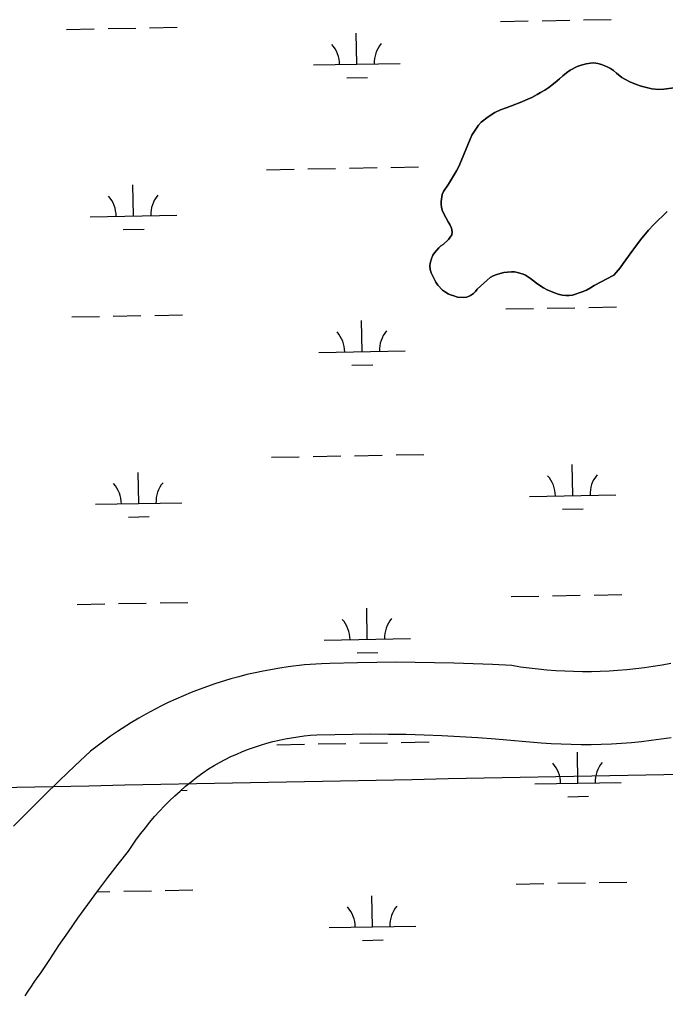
# Model space of a CAD drawing. Extents: x 3957609 to 3995875, y 234277 to 260273.
# Drawn here: x 3979251 to 3979998, y 254945 to 256070 of the extents above; entities that cross this region are included whole.
import ezdxf

# ---------------------------------------------------------------- set-up
doc = ezdxf.new("R2010")
doc.units = 0
for name, color, linetype in [('V-GRID-MAJR', 7, 'Continuous'), ('V-TOPO-SHOR', 7, 'Continuous'), ('V-WETL-SWMP', 7, 'Continuous')]:
    doc.layers.add(name, color=color, linetype=linetype)

msp = doc.modelspace()

# ---------------------------------------------------------------- linework, layer by layer
at = {"layer": 'V-GRID-MAJR'}
msp.add_spline([(3961591.061, 254847.703), (3966908.859, 254947.105), (3972226.642, 255047.279), (3977544.411, 255148.228), (3982862.165, 255249.95), (3988179.905, 255352.445), (3993497.629, 255455.714), (3993497.63, 255455.714)], degree=3, dxfattribs=at)
at = {"layer": 'V-TOPO-SHOR'}
for points in [[(3979835.678, 255773.58), (3979832.942, 255774.96), (3979826.294, 255776.945), (3979822.968, 255777.543), (3979819.638, 255777.555), (3979814.938, 255777.18), (3979810.629, 255776.609), (3979806.318, 255775.646), (3979802.398, 255774.487), (3979798.282, 255772.935), (3979794.948, 255770.989), (3979791.216, 255768.067), (3979780.018, 255757.339), (3979777.853, 255754.804), (3979775.498, 255752.658), (3979772.16, 255750.321), (3979768.041, 255748.377), (3979764.123, 255747.806), (3979757.275, 255748.418), (3979752.972, 255749.805), (3979749.058, 255750.796), (3979746.324, 255752.178), (3979743.393, 255753.952), (3979739.879, 255756.51), (3979734.417, 255762.207), (3979732.08, 255765.544), (3979726.833, 255776.33), (3979725.478, 255780.252), (3979725.103, 255784.365), (3979725.506, 255787.691), (3979727.29, 255793.949), (3979728.672, 255796.88), (3979730.641, 255799.614), (3979735.556, 255805.275), (3979737.913, 255807.616), (3979740.465, 255809.369), (3979746.75, 255815.021), (3979750.492, 255820.491), (3979751.092, 255824.012), (3979750.125, 255827.932), (3979748.38, 255832.245), (3979746.435, 255835.385), (3979743.711, 255840.29), (3979739.824, 255847.744), (3979738.665, 255852.055), (3979738.089, 255855.776), (3979738.103, 255859.104), (3979739.502, 255867.127), (3979740.887, 255870.647), (3979746.594, 255879.044), (3979755.853, 255894.281), (3979757.43, 255897.212), (3979759.798, 255902.293), (3979773.821, 255935.524), (3979776.579, 255940.213), (3979781.499, 255947.048), (3979784.644, 255950.56), (3979792.695, 255956.991), (3979800.348, 255961.857), (3979806.82, 255964.769), (3979813.29, 255967.292), (3979819.366, 255969.422), (3979831.326, 255974.077), (3979835.836, 255976.019), (3979838.582, 255977.379), (3979842.896, 255979.125), (3979849.369, 255982.626), (3979853.099, 255984.96), (3979858.198, 255987.879), (3979862.517, 255990.799), (3979866.443, 255993.722), (3979869.978, 255996.646), (3979875.086, 256000.935), (3979878.817, 256004.445), (3979882.94, 256007.759), (3979887.259, 256010.876), (3979895.498, 256014.955), (3979900.203, 256016.506), (3979905.886, 256018.05), (3979910.783, 256018.816), (3979914.895, 256019.193), (3979919.397, 256018.588), (3979923.503, 256017.399), (3979927.609, 256016.012), (3979930.933, 256014.433), (3979934.058, 256012.659), (3979937.38, 256010.495), (3979940.89, 256007.349), (3979947.139, 256002.432), (3979950.459, 256000.267), (3979956.322, 255997.308), (3979962.968, 255994.543), (3979969.616, 255992.364), (3979973.918, 255991.174), (3979977.244, 255990.574), (3979981.938, 255989.382), (3979989.962, 255988.569), (3979995.642, 255988.745), (3980010.334, 255990.842)], [(3979999.428, 255847.376), (3979983.71, 255831.966), (3979978.008, 255825.722), (3979968.766, 255814.597), (3979963.256, 255807.372), (3979959.91, 255802.492), (3979948.695, 255787.261), (3979945.349, 255782.378), (3979942.795, 255779.648), (3979940.434, 255776.72), (3979937.681, 255773.793), (3979915.122, 255761.736), (3979911.002, 255759.013), (3979906.293, 255756.483), (3979901.393, 255754.544), (3979890.022, 255750.669), (3979886.104, 255750.292), (3979882.188, 255750.309), (3979878.078, 255750.714), (3979873.581, 255751.904), (3979869.28, 255753.293), (3979860.676, 255756.651), (3979856.378, 255759.017), (3979852.472, 255761.577), (3979848.566, 255764.331), (3979841.343, 255770.037), (3979835.678, 255773.58)], [(3980003.721, 255324.39), (3979993.616, 255322.526), (3979983.478, 255320.863), (3979973.31, 255319.405), (3979963.113, 255318.148), (3979952.896, 255317.095), (3979942.658, 255316.245), (3979932.403, 255315.6), (3979922.141, 255315.162), (3979911.868, 255314.924), (3979901.595, 255314.894), (3979891.325, 255315.068), (3979881.058, 255315.447), (3979870.802, 255316.03), (3979860.557, 255316.817), (3979850.334, 255317.808), (3979840.129, 255319.004), (3979829.952, 255320.401), (3979819.804, 255322.002), (3979797.516, 255323.192), (3979775.217, 255324.163), (3979752.911, 255324.912), (3979730.598, 255325.443), (3979708.28, 255325.752), (3979685.961, 255325.842), (3979663.642, 255325.713), (3979641.325, 255325.365), (3979609.342, 255324.595), (3979599.675, 255324.194), (3979580.381, 255322.791), (3979561.158, 255320.589), (3979551.586, 255319.192), (3979532.538, 255315.805), (3979523.072, 255313.814)], [(3979523.072, 255313.814), (3979513.647, 255311.629), (3979504.271, 255309.251), (3979494.944, 255306.679), (3979476.461, 255300.957), (3979458.232, 255294.475), (3979449.223, 255290.952), (3979440.287, 255287.246), (3979431.432, 255283.354), (3979422.658, 255279.279), (3979413.971, 255275.023), (3979396.868, 255265.979), (3979388.461, 255261.195), (3979380.154, 255256.235), (3979363.858, 255245.806), (3979355.875, 255240.342), (3979348.007, 255234.714), (3979332.628, 255222.973), (3979314.575, 255205.962), (3979296.663, 255188.798), (3979278.903, 255171.482), (3979261.288, 255154.017), (3979243.823, 255136.398)], [(3979430.197, 255171.351), (3979436.386, 255176.977), (3979442.71, 255182.445), (3979449.172, 255187.756), (3979455.76, 255192.9), (3979462.477, 255197.881), (3979469.318, 255202.694), (3979475.64, 255206.464), (3979482.063, 255210.063), (3979488.583, 255213.481), (3979495.194, 255216.719), (3979501.891, 255219.772), (3979508.672, 255222.641), (3979515.529, 255225.322), (3979522.455, 255227.815), (3979529.449, 255230.115), (3979536.502, 255232.222), (3979543.611, 255234.135), (3979550.771, 255235.851), (3979557.976, 255237.367), (3979565.217, 255238.687), (3979572.494, 255239.806), (3979579.797, 255240.723), (3979587.125, 255241.442), (3979594.469, 255241.956), (3979615.137, 255242.544), (3979635.81, 255242.9), (3979656.485, 255243.023), (3979677.159, 255242.917), (3979697.834, 255242.577), (3979718.502, 255242.005), (3979739.162, 255241.202), (3979759.812, 255240.168), (3979780.45, 255238.903), (3979801.071, 255237.405), (3979853.818, 255232.734), (3979865.395, 255231.956), (3979876.984, 255231.386), (3979888.582, 255231.028), (3979900.184, 255230.878), (3979911.788, 255230.94), (3979923.388, 255231.21), (3979934.982, 255231.689), (3979946.563, 255232.378), (3979958.132, 255233.277), (3979969.683, 255234.383), (3979981.211, 255235.699), (3979992.715, 255237.221), (3980004.188, 255238.954)], [(3979257.413, 254939.958), (3979260.6, 254945.348), (3979263.971, 254950.626), (3979267.52, 254955.783), (3979271.248, 254960.815), (3979275.145, 254965.716), (3979285.631, 254982.01), (3979296.321, 254998.168), (3979307.215, 255014.192), (3979318.311, 255030.076), (3979329.603, 255045.821), (3979341.095, 255061.423), (3979352.78, 255076.877), (3979364.661, 255092.184), (3979376.732, 255107.339), (3979381.34, 255114.317), (3979386.12, 255121.177), (3979391.07, 255127.917), (3979396.188, 255134.53), (3979401.468, 255141.014), (3979406.907, 255147.365), (3979412.502, 255153.579), (3979418.253, 255159.649), (3979424.151, 255165.576), (3979430.197, 255171.351)]]:
    msp.add_lwpolyline(points, dxfattribs=at)
at = {"layer": 'V-WETL-SWMP'}
for p, q in [((3979806.918, 256067.196), (3979838.913, 256067.778)), ((3979854.91, 256068.069), (3979886.905, 256068.651)), ((3979902.902, 256068.942), (3979934.897, 256069.523)), ((3979305.093, 256058.072), (3979337.087, 256058.653)), ((3979353.085, 256058.944), (3979385.08, 256059.526)), ((3979401.077, 256059.817), (3979433.072, 256060.399)), ((3979640.726, 256017.737), (3979640.071, 256053.731)), ((3979590.734, 256016.828), (3979690.717, 256018.646)), ((3979887.26, 256010.875), (3979882.941, 256007.758)), ((3979895.498, 256014.956), (3979887.26, 256010.875)), ((3979900.202, 256016.505), (3979895.498, 256014.956)), ((3979905.885, 256018.05), (3979900.202, 256016.505)), ((3979910.783, 256018.815), (3979905.885, 256018.05)), ((3979914.896, 256019.192), (3979910.783, 256018.815)), ((3979919.396, 256018.588), (3979914.896, 256019.192)), ((3979923.503, 256017.398), (3979919.396, 256018.588)), ((3979927.61, 256016.012), (3979923.503, 256017.398)), ((3979930.932, 256014.434), (3979927.61, 256016.012)), ((3979934.058, 256012.66), (3979930.932, 256014.434)), ((3979937.379, 256010.494), (3979934.058, 256012.66)), ((3979940.891, 256007.349), (3979937.379, 256010.494)), ((3979629.008, 256002.09), (3979653.004, 256002.526)), ((3979875.085, 256000.935), (3979869.979, 255996.646)), ((3979878.817, 256004.445), (3979875.085, 256000.935)), ((3979882.941, 256007.758), (3979878.817, 256004.445)), ((3979947.138, 256002.431), (3979940.891, 256007.349)), ((3979950.458, 256000.266), (3979947.138, 256002.431)), ((3979956.321, 255997.307), (3979950.458, 256000.266)), ((3979858.199, 255987.879), (3979853.098, 255984.961)), ((3979862.517, 255990.8), (3979858.199, 255987.879)), ((3979866.444, 255993.722), (3979862.517, 255990.8)), ((3979869.979, 255996.646), (3979866.444, 255993.722)), ((3979962.967, 255994.542), (3979956.321, 255997.307)), ((3979969.616, 255992.364), (3979962.967, 255994.542)), ((3979973.919, 255991.173), (3979969.616, 255992.364)), ((3979977.245, 255990.574), (3979973.919, 255991.173)), ((3979981.939, 255989.382), (3979977.245, 255990.574)), ((3979989.963, 255988.569), (3979981.939, 255989.382)), ((3979995.641, 255988.744), (3979989.963, 255988.569)), ((3980010.333, 255990.843), (3979995.641, 255988.744)), ((3979838.583, 255977.379), (3979835.837, 255976.019)), ((3979842.896, 255979.125), (3979838.583, 255977.379)), ((3979849.37, 255982.626), (3979842.896, 255979.125)), ((3979853.098, 255984.961), (3979849.37, 255982.626)), ((3979813.29, 255967.292), (3979806.819, 255964.77)), ((3979819.367, 255969.423), (3979813.29, 255967.292)), ((3979831.326, 255974.078), (3979819.367, 255969.423)), ((3979835.837, 255976.019), (3979831.326, 255974.078)), ((3979792.695, 255956.991), (3979784.644, 255950.56)), ((3979800.348, 255961.857), (3979792.695, 255956.991)), ((3979806.819, 255964.77), (3979800.348, 255961.857)), ((3979781.498, 255947.047), (3979776.579, 255940.213)), ((3979784.644, 255950.56), (3979781.498, 255947.047)), ((3979773.82, 255935.524), (3979759.798, 255902.293)), ((3979776.579, 255940.213), (3979773.82, 255935.524)), ((3979632.066, 255897.488), (3979664.061, 255898.07)), ((3979680.058, 255898.361), (3979712.053, 255898.943)), ((3979759.798, 255902.293), (3979757.43, 255897.212)), ((3979536.082, 255895.743), (3979568.077, 255896.325)), ((3979584.074, 255896.616), (3979616.069, 255897.198)), ((3979755.853, 255894.281), (3979746.595, 255879.044)), ((3979757.43, 255897.212), (3979755.853, 255894.281)), ((3979382.438, 255842.199), (3979381.784, 255878.193)), ((3979746.595, 255879.044), (3979740.886, 255870.646)), ((3979739.503, 255867.127), (3979738.103, 255859.105)), ((3979740.886, 255870.646), (3979739.503, 255867.127)), ((3979738.103, 255859.105), (3979738.09, 255855.777)), ((3979738.09, 255855.777), (3979738.664, 255852.055)), ((3979332.446, 255841.29), (3979432.43, 255843.108)), ((3979738.664, 255852.055), (3979739.823, 255847.744)), ((3979739.823, 255847.744), (3979743.711, 255840.289)), ((3979983.709, 255831.967), (3979999.428, 255847.375)), ((3979743.711, 255840.289), (3979746.434, 255835.385)), ((3979746.434, 255835.385), (3979748.38, 255832.245)), ((3979748.38, 255832.245), (3979750.126, 255827.932)), ((3979978.008, 255825.722), (3979983.709, 255831.967)), ((3979370.721, 255826.552), (3979394.717, 255826.989)), ((3979750.491, 255820.491), (3979746.751, 255815.022)), ((3979750.126, 255827.932), (3979751.091, 255824.012)), ((3979751.091, 255824.012), (3979750.491, 255820.491)), ((3979968.766, 255814.597), (3979978.008, 255825.722)), ((3979737.913, 255807.615), (3979735.555, 255805.275)), ((3979740.465, 255809.368), (3979737.913, 255807.615)), ((3979746.751, 255815.022), (3979740.465, 255809.368)), ((3979963.257, 255807.373), (3979968.766, 255814.597)), ((3979728.672, 255796.881), (3979727.291, 255793.95)), ((3979730.64, 255799.615), (3979728.672, 255796.881)), ((3979735.555, 255805.275), (3979730.64, 255799.615)), ((3979948.695, 255787.261), (3979959.911, 255802.491)), ((3979959.911, 255802.491), (3979963.257, 255807.373)), ((3979725.506, 255787.691), (3979725.102, 255784.364)), ((3979727.291, 255793.95), (3979725.506, 255787.691)), ((3979945.349, 255782.379), (3979948.695, 255787.261)), ((3979725.102, 255784.364), (3979725.478, 255780.252)), ((3979725.478, 255780.252), (3979726.834, 255776.331)), ((3979726.834, 255776.331), (3979732.081, 255765.544)), ((3979798.282, 255772.935), (3979802.399, 255774.487)), ((3979802.399, 255774.487), (3979806.319, 255775.647)), ((3979806.319, 255775.647), (3979810.63, 255776.61)), ((3979810.63, 255776.61), (3979814.939, 255777.181)), ((3979814.939, 255777.181), (3979819.639, 255777.556)), ((3979819.639, 255777.556), (3979822.968, 255777.543)), ((3979822.968, 255777.543), (3979826.294, 255776.944)), ((3979826.294, 255776.944), (3979832.943, 255774.961)), ((3979832.943, 255774.961), (3979835.679, 255773.581)), ((3979915.123, 255761.737), (3979937.682, 255773.793)), ((3979937.682, 255773.793), (3979940.434, 255776.72)), ((3979940.434, 255776.72), (3979942.794, 255779.648)), ((3979942.794, 255779.648), (3979945.349, 255782.379)), ((3979732.081, 255765.544), (3979734.418, 255762.207)), ((3979780.017, 255757.34), (3979791.216, 255768.067)), ((3979791.216, 255768.067), (3979794.947, 255770.99)), ((3979794.947, 255770.99), (3979798.282, 255772.935)), ((3979835.679, 255773.581), (3979841.344, 255770.036)), ((3979841.344, 255770.036), (3979848.566, 255764.332)), ((3979848.566, 255764.332), (3979852.472, 255761.576)), ((3979734.418, 255762.207), (3979739.879, 255756.509)), ((3979739.879, 255756.509), (3979743.393, 255753.951)), ((3979743.393, 255753.951), (3979746.324, 255752.178)), ((3979746.324, 255752.178), (3979749.059, 255750.797)), ((3979772.16, 255750.321), (3979775.497, 255752.658)), ((3979775.497, 255752.658), (3979777.854, 255754.803)), ((3979777.854, 255754.803), (3979780.017, 255757.34)), ((3979852.472, 255761.576), (3979856.378, 255759.017)), ((3979856.378, 255759.017), (3979860.677, 255756.652)), ((3979860.677, 255756.652), (3979869.279, 255753.292)), ((3979869.279, 255753.292), (3979873.581, 255751.905)), ((3979873.581, 255751.905), (3979878.079, 255750.714)), ((3979890.022, 255750.67), (3979901.392, 255754.544)), ((3979901.392, 255754.544), (3979906.293, 255756.484)), ((3979906.293, 255756.484), (3979911.001, 255759.012)), ((3979911.001, 255759.012), (3979915.123, 255761.737)), ((3979749.059, 255750.797), (3979752.971, 255749.804)), ((3979752.971, 255749.804), (3979757.274, 255748.418)), ((3979757.274, 255748.418), (3979764.124, 255747.805)), ((3979764.124, 255747.805), (3979768.041, 255748.378)), ((3979768.041, 255748.378), (3979772.16, 255750.321)), ((3979878.079, 255750.714), (3979882.189, 255750.308)), ((3979882.189, 255750.308), (3979886.105, 255750.293)), ((3979886.105, 255750.293), (3979890.022, 255750.67)), ((3979812.966, 255734.576), (3979844.961, 255735.158)), ((3979860.958, 255735.449), (3979892.953, 255736.031)), ((3979908.95, 255736.322), (3979940.945, 255736.903)), ((3979311.141, 255725.452), (3979343.136, 255726.033)), ((3979359.133, 255726.324), (3979391.128, 255726.906)), ((3979407.125, 255727.197), (3979439.12, 255727.779)), ((3979646.774, 255685.117), (3979646.119, 255721.111)), ((3979596.782, 255684.208), (3979696.765, 255686.026)), ((3979635.056, 255669.47), (3979659.052, 255669.906)), ((3979542.13, 255563.123), (3979574.125, 255563.705)), ((3979590.122, 255563.996), (3979622.117, 255564.578)), ((3979638.114, 255564.868), (3979670.109, 255565.45)), ((3979686.106, 255565.741), (3979718.101, 255566.323)), ((3979890.311, 255518.704), (3979889.657, 255554.698)), ((3979388.486, 255509.579), (3979387.832, 255545.573)), ((3979840.32, 255517.795), (3979940.303, 255519.613)), ((3979338.494, 255508.67), (3979438.478, 255510.488)), ((3979376.769, 255493.932), (3979400.765, 255494.369)), ((3979878.594, 255503.057), (3979902.59, 255503.493)), ((3979867.006, 255402.829), (3979899.001, 255403.411)), ((3979914.998, 255403.702), (3979946.993, 255404.283)), ((3979317.189, 255392.832), (3979349.184, 255393.413)), ((3979365.181, 255393.704), (3979397.176, 255394.286)), ((3979413.173, 255394.577), (3979445.168, 255395.159)), ((3979819.014, 255401.956), (3979851.009, 255402.538)), ((3979652.822, 255352.497), (3979652.167, 255388.491)), ((3979602.83, 255351.588), (3979702.813, 255353.406)), ((3979641.104, 255336.85), (3979665.1, 255337.286)), ((3979599.676, 255324.193), (3979580.38, 255322.79)), ((3979609.341, 255324.594), (3979599.676, 255324.193)), ((3979641.325, 255325.365), (3979609.341, 255324.594)), ((3979663.642, 255325.714), (3979641.325, 255325.365)), ((3979685.961, 255325.843), (3979663.642, 255325.714)), ((3979708.28, 255325.753), (3979685.961, 255325.843)), ((3979730.598, 255325.442), (3979708.28, 255325.753)), ((3979752.911, 255324.912), (3979730.598, 255325.442)), ((3979775.218, 255324.162), (3979752.911, 255324.912)), ((3979797.516, 255323.192), (3979775.218, 255324.162)), ((3980003.72, 255324.39), (3979993.617, 255322.526)), ((3979523.071, 255313.814), (3979513.647, 255311.63)), ((3979532.538, 255315.804), (3979523.071, 255313.814)), ((3979551.586, 255319.192), (3979532.538, 255315.804)), ((3979561.158, 255320.59), (3979551.586, 255319.192)), ((3979580.38, 255322.79), (3979561.158, 255320.59)), ((3979819.804, 255322.002), (3979797.516, 255323.192)), ((3979829.952, 255320.401), (3979819.804, 255322.002)), ((3979840.129, 255319.003), (3979829.952, 255320.401)), ((3979850.333, 255317.808), (3979840.129, 255319.003)), ((3979860.558, 255316.817), (3979850.333, 255317.808)), ((3979870.801, 255316.03), (3979860.558, 255316.817)), ((3979881.058, 255315.447), (3979870.801, 255316.03)), ((3979891.324, 255315.068), (3979881.058, 255315.447)), ((3979901.596, 255314.894), (3979891.324, 255315.068)), ((3979911.869, 255314.925), (3979901.596, 255314.894)), ((3979922.14, 255315.161), (3979911.869, 255314.925)), ((3979932.404, 255315.601), (3979922.14, 255315.161)), ((3979942.657, 255316.246), (3979932.404, 255315.601)), ((3979952.895, 255317.095), (3979942.657, 255316.246)), ((3979963.114, 255318.148), (3979952.895, 255317.095)), ((3979973.31, 255319.405), (3979963.114, 255318.148)), ((3979983.479, 255320.864), (3979973.31, 255319.405)), ((3979993.617, 255322.526), (3979983.479, 255320.864)), ((3979494.944, 255306.678), (3979476.462, 255300.957)), ((3979504.27, 255309.251), (3979494.944, 255306.678)), ((3979513.647, 255311.63), (3979504.27, 255309.251)), ((3979449.223, 255290.953), (3979440.288, 255287.246)), ((3979458.233, 255294.476), (3979449.223, 255290.953)), ((3979476.462, 255300.957), (3979458.233, 255294.476)), ((3979422.658, 255279.279), (3979413.97, 255275.024)), ((3979431.432, 255283.354), (3979422.658, 255279.279)), ((3979440.288, 255287.246), (3979431.432, 255283.354)), ((3979413.97, 255275.024), (3979396.867, 255265.98)), ((3979388.46, 255261.194), (3979380.154, 255256.235)), ((3979396.867, 255265.98), (3979388.46, 255261.194)), ((3979363.858, 255245.807), (3979355.875, 255240.342)), ((3979380.154, 255256.235), (3979363.858, 255245.807)), ((3979348.007, 255234.714), (3979332.629, 255222.974)), ((3979355.875, 255240.342), (3979348.007, 255234.714)), ((3979332.629, 255222.974), (3979314.574, 255205.963)), ((3979548.178, 255230.503), (3979580.173, 255231.085)), ((3979596.17, 255231.376), (3979628.165, 255231.958)), ((3979644.162, 255232.248), (3979676.157, 255232.83)), ((3979692.154, 255233.121), (3979724.149, 255233.703)), ((3979896.359, 255186.084), (3979895.705, 255222.078)), ((3979314.574, 255205.963), (3979296.664, 255188.799)), ((3979296.664, 255188.799), (3979278.902, 255171.483)), ((3979437.263, 255177.736), (3979444.526, 255177.868)), ((3979846.368, 255185.175), (3979946.351, 255186.993)), ((3979278.902, 255171.483), (3979261.288, 255154.016)), ((3979884.642, 255170.437), (3979908.638, 255170.873)), ((3979261.288, 255154.016), (3979243.823, 255136.398)), ((3979825.062, 255069.336), (3979857.057, 255069.918)), ((3979873.054, 255070.209), (3979905.049, 255070.791)), ((3979921.046, 255071.082), (3979953.041, 255071.663)), ((3979340.433, 255060.524), (3979355.232, 255060.793)), ((3979371.229, 255061.084), (3979403.224, 255061.666)), ((3979419.221, 255061.957), (3979451.216, 255062.539)), ((3979658.87, 255019.877), (3979658.215, 255055.871)), ((3979608.878, 255018.968), (3979708.861, 255020.786)), ((3979647.152, 255004.23), (3979671.148, 255004.666))]:
    msp.add_line(p, q, dxfattribs=at)
for points in [[(3979501.892, 255219.773), (3979508.672, 255222.642), (3979515.528, 255225.323), (3979522.456, 255227.815), (3979529.449, 255230.115), (3979536.503, 255232.222), (3979543.612, 255234.134), (3979550.771, 255235.85), (3979557.975, 255237.367), (3979565.218, 255238.687), (3979572.494, 255239.806), (3979579.798, 255240.724), (3979587.125, 255241.442), (3979594.469, 255241.957), (3979615.137, 255242.544), (3979635.809, 255242.9), (3979656.485, 255243.024), (3979677.16, 255242.916), (3979697.834, 255242.576), (3979718.502, 255242.005), (3979739.162, 255241.202), (3979759.812, 255240.168), (3979780.449, 255238.902), (3979801.071, 255237.405), (3979853.818, 255232.733), (3979865.395, 255231.955), (3979876.985, 255231.387), (3979888.583, 255231.028), (3979900.185, 255230.879), (3979911.788, 255230.939), (3979923.388, 255231.21), (3979934.981, 255231.689), (3979946.564, 255232.378), (3979958.133, 255233.276), (3979969.683, 255234.383), (3979981.212, 255235.699), (3979992.714, 255237.222), (3980004.188, 255238.953)], [(3979257.414, 254939.959), (3979260.601, 254945.349), (3979263.971, 254950.626), (3979267.521, 254955.783), (3979271.248, 254960.815), (3979275.145, 254965.716), (3979285.631, 254982.009), (3979296.322, 254998.168), (3979307.215, 255014.192), (3979318.31, 255030.077), (3979329.603, 255045.821), (3979341.094, 255061.422), (3979352.78, 255076.877), (3979364.66, 255092.183), (3979376.732, 255107.339), (3979381.34, 255114.317), (3979386.12, 255121.177), (3979391.07, 255127.917), (3979396.187, 255134.53), (3979401.467, 255141.014), (3979406.907, 255147.365), (3979412.503, 255153.578), (3979418.253, 255159.649), (3979424.152, 255165.575), (3979430.197, 255171.352), (3979436.385, 255176.977), (3979442.711, 255182.446), (3979449.171, 255187.755), (3979455.761, 255192.901), (3979462.478, 255197.882), (3979469.317, 255202.693), (3979475.639, 255206.465), (3979482.063, 255210.062), (3979488.583, 255213.48), (3979495.194, 255216.718), (3979501.892, 255219.773)]]:
    msp.add_lwpolyline(points, dxfattribs=at)
for centre, start, end in [((3979585.483, 256017.207), 0.269879, 41.813537), ((3979695.951, 256019.216), 140.269876, 181.813534), ((3979327.196, 255841.669), 0.269879, 41.813537), ((3979437.663, 255843.678), 140.269876, 181.813534), ((3979591.531, 255684.587), 0.269879, 41.813537), ((3979701.999, 255686.596), 140.269876, 181.813534), ((3979835.069, 255518.174), 0.269879, 41.813537), ((3979945.536, 255520.183), 140.269876, 181.813534), ((3979333.244, 255509.049), 0.269879, 41.813537), ((3979443.711, 255511.058), 140.269876, 181.813534), ((3979597.579, 255351.967), 0.269879, 41.813537), ((3979708.047, 255353.976), 140.269876, 181.813534), ((3979841.117, 255185.554), 0.269879, 41.813537), ((3979951.584, 255187.563), 140.269876, 181.813534), ((3979603.627, 255019.347), 0.269879, 41.813537), ((3979714.095, 255021.356), 140.269876, 181.813534)]:
    msp.add_arc(centre, 35.246, start, end, dxfattribs=at)

doc.saveas('drawing.dxf')
